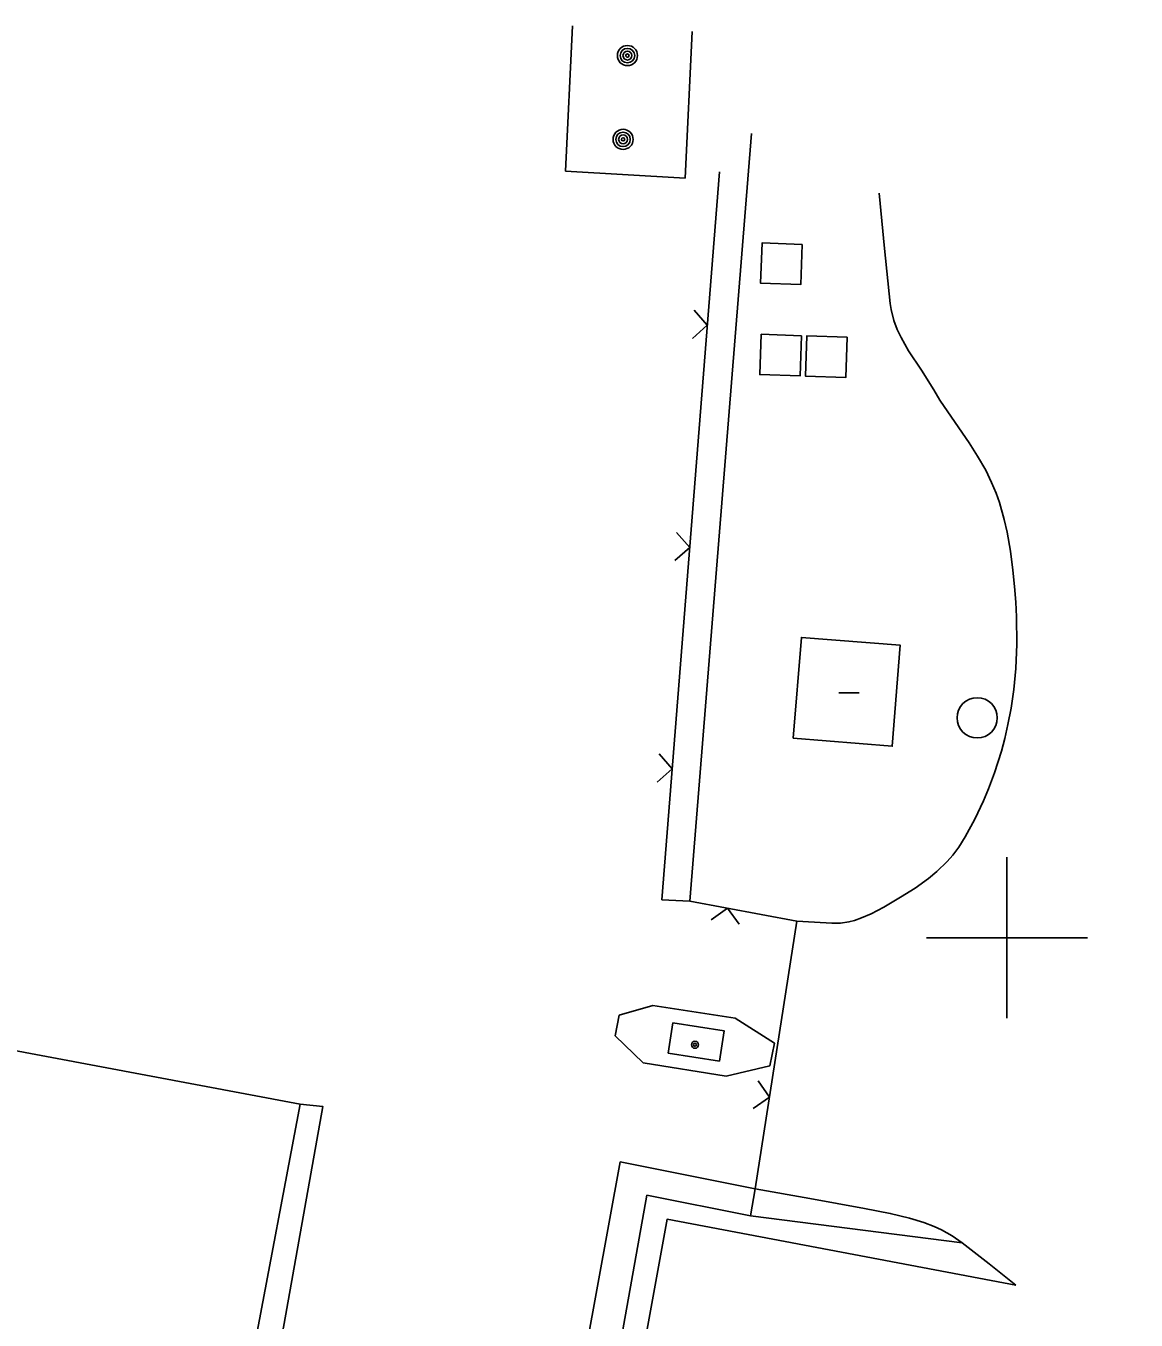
# Model space of a CAD drawing. Extents: x -469926 to -462499, y -1098642 to -1092733.
# Drawn here: x -466048.8 to -465993.6, y -1093819 to -1093754.7 of the extents above; entities that cross this region are included whole.
import ezdxf

# ---------------------------------------------------------------- set-up
doc = ezdxf.new("R2010")
doc.units = 0
for name, color, linetype in [('Vrstva 12', 7, 'Continuous'), ('Vrstva 13', 7, 'Continuous'), ('Vrstva 16', 7, 'Continuous'), ('Vrstva 42', 7, 'Continuous'), ('Vrstva 7', 7, 'Continuous'), ('Vrstva 8', 7, 'Continuous'), ('Vrstva 9', 7, 'Continuous')]:
    doc.layers.add(name, color=color, linetype=linetype)

msp = doc.modelspace()

# ---------------------------------------------------------------- linework, layer by layer
at = {"layer": 'Vrstva 12'}
msp.add_line((-466008.351, -1093787.827), (-466007.351, -1093787.827), dxfattribs=at)
for radius in [0.175, 0.075]:
    msp.add_circle((-466015.505, -1093805.322), radius, dxfattribs=at)
at = {"layer": 'Vrstva 13'}
for points in [[(-466010.172, -1093765.538), (-466010.245, -1093767.537), (-466012.244, -1093767.464), (-466012.171, -1093765.465)], [(-466010.21, -1093770.077), (-466010.283, -1093772.076), (-466012.282, -1093772.003), (-466012.209, -1093770.004)], [(-466007.941, -1093770.153), (-466008.014, -1093772.152), (-466010.013, -1093772.079), (-466009.94, -1093770.08)]]:
    msp.add_lwpolyline(points, close=True, dxfattribs=at)
for centre, radius in [((-466018.863, -1093756.15), 0.5), ((-466018.863, -1093756.15), 0.36), ((-466018.863, -1093756.15), 0.22), ((-466018.863, -1093756.15), 0.08), ((-466019.079, -1093760.316), 0.5), ((-466019.079, -1093760.316), 0.36), ((-466019.079, -1093760.316), 0.22), ((-466019.079, -1093760.316), 0.08), ((-466001.479, -1093789.069), 1)]:
    msp.add_circle(centre, radius, dxfattribs=at)
at = {"layer": 'Vrstva 16'}
for p, q in [((-466000, -1093800), (-466000, -1093796)), ((-466000, -1093800), (-466000, -1093796)), ((-466004, -1093800), (-465996, -1093800)), ((-466004, -1093800), (-465996, -1093800)), ((-466000, -1093800), (-466000, -1093804)), ((-466000, -1093800), (-466000, -1093804))]:
    msp.add_line(p, q, dxfattribs=at)
at = {"layer": 'Vrstva 42'}
for p, q in [((-466021.598, -1093754.674), (-466021.934, -1093761.9)), ((-466015.989, -1093762.238), (-466015.646, -1093754.951)), ((-466015.758, -1093798.176), (-466012.701, -1093760.03)), ((-466021.934, -1093761.9), (-466015.989, -1093762.238)), ((-466015.959, -1093783.051), (-466014.29, -1093761.936)), ((-466017.158, -1093798.12), (-466015.959, -1093783.051)), ((-466015.758, -1093798.176), (-466017.158, -1093798.12)), ((-466010.439, -1093799.178), (-466015.758, -1093798.176)), ((-466012.507, -1093812.478), (-466010.439, -1093799.178)), ((-466012.75, -1093813.82), (-466012.507, -1093812.478)), ((-466012.75, -1093813.82), (-466002.217, -1093815.163))]:
    msp.add_line(p, q, dxfattribs=at)
for points in [[(-466019.271, -1093803.848), (-466017.595, -1093803.363), (-466013.514, -1093804.002), (-466011.56, -1093805.238), (-466011.779, -1093806.365), (-466013.962, -1093806.889), (-466018.076, -1093806.21), (-466019.465, -1093804.871), (-466019.271, -1093803.848)], [(-466035.135, -1093808.277), (-466034, -1093808.395), (-466037.291, -1093826.802), (-466022.609, -1093829.674), (-466019.223, -1093811.143), (-466012.507, -1093812.478)], [(-466021.789, -1093834.633), (-466017.895, -1093812.799), (-466012.75, -1093813.82)], [(-466012.507, -1093812.478), (-466009.796, -1093812.969), (-466007.085, -1093813.46), (-466005.801, -1093813.706), (-466004.838, -1093813.936), (-466004.134, -1093814.154), (-466003.622, -1093814.35), (-466003.25, -1093814.519), (-466002.717, -1093814.814), (-466002.217, -1093815.163)], [(-465999.556, -1093817.262), (-466016.893, -1093813.993), (-466020.341, -1093832.947), (-465993.579, -1093837.656)], [(-466002.217, -1093815.163), (-466000.886, -1093816.212), (-465999.556, -1093817.262)]]:
    msp.add_lwpolyline(points, dxfattribs=at)
at = {"layer": 'Vrstva 7'}
for q in [(-466094.67, -1093797.084), (-466038.497, -1093826.163)]:
    msp.add_line((-466035.135, -1093808.277), q, dxfattribs=at)
for points in [[(-466010.619, -1093790.083), (-466005.703, -1093790.479), (-466005.299, -1093785.465), (-466010.215, -1093785.069), (-466010.619, -1093790.083)], [(-466016.598, -1093804.231), (-466014.052, -1093804.633), (-466014.289, -1093806.134), (-466016.835, -1093805.732), (-466016.598, -1093804.231)]]:
    msp.add_lwpolyline(points, dxfattribs=at)
at = {"layer": 'Vrstva 8'}
msp.add_lwpolyline([(-466006.358, -1093762.987), (-466006.08, -1093765.733), (-466005.803, -1093768.479), (-466005.761, -1093768.774), (-466005.624, -1093769.312), (-466005.45, -1093769.767), (-466005.265, -1093770.156), (-466004.886, -1093770.819), (-466004.25, -1093771.793), (-466003.634, -1093772.766), (-466003.327, -1093773.273), (-466002.758, -1093774.127), (-466001.881, -1093775.398), (-466001.456, -1093776.062), (-466001.054, -1093776.764), (-466000.761, -1093777.367), (-466000.542, -1093777.901), (-466000.376, -1093778.373), (-466000.138, -1093779.206), (-465999.995, -1093779.835), (-465999.829, -1093780.781), (-465999.702, -1093781.724), (-465999.616, -1093782.544), (-465999.556, -1093783.316), (-465999.519, -1093784.043), (-465999.508, -1093785.412), (-465999.562, -1093786.614), (-465999.664, -1093787.668), (-465999.797, -1093788.59), (-465999.949, -1093789.397), (-466000.111, -1093790.102), (-466000.276, -1093790.719), (-466000.616, -1093791.795), (-466000.919, -1093792.599), (-466001.172, -1093793.2), (-466001.598, -1093794.098), (-466002.08, -1093794.991), (-466002.396, -1093795.493), (-466002.692, -1093795.889), (-466002.965, -1093796.208), (-466003.479, -1093796.712), (-466003.892, -1093797.055), (-466004.56, -1093797.531), (-466005.286, -1093797.983), (-466006.119, -1093798.475), (-466006.746, -1093798.809), (-466007.222, -1093799.017), (-466007.583, -1093799.14), (-466007.858, -1093799.211), (-466008.276, -1093799.274), (-466008.704, -1093799.28), (-466009.572, -1093799.229), (-466010.439, -1093799.178)], dxfattribs=at)
at = {"layer": 'Vrstva 9'}
for p, q in [((-466021.598, -1093754.674), (-466021.934, -1093761.9)), ((-466015.989, -1093762.238), (-466015.646, -1093754.951)), ((-466015.758, -1093798.176), (-466012.701, -1093760.03)), ((-466021.934, -1093761.9), (-466015.989, -1093762.238)), ((-466015.959, -1093783.051), (-466014.29, -1093761.936)), ((-466014.892, -1093769.556), (-466015.545, -1093768.812)), ((-466014.892, -1093769.556), (-466015.545, -1093768.812)), ((-466015.636, -1093770.209), (-466014.892, -1093769.556)), ((-466015.636, -1093770.209), (-466014.892, -1093769.556)), ((-466015.765, -1093780.599), (-466016.418, -1093779.855)), ((-466015.765, -1093780.599), (-466016.418, -1093779.855)), ((-466016.509, -1093781.252), (-466015.765, -1093780.599)), ((-466016.509, -1093781.252), (-466015.765, -1093780.599)), ((-466017.158, -1093798.12), (-466015.959, -1093783.051)), ((-466016.64, -1093791.608), (-466017.293, -1093790.864)), ((-466016.64, -1093791.608), (-466017.293, -1093790.864)), ((-466017.384, -1093792.261), (-466016.64, -1093791.608)), ((-466017.384, -1093792.261), (-466016.64, -1093791.608)), ((-466015.758, -1093798.176), (-466017.158, -1093798.12)), ((-466010.439, -1093799.178), (-466015.758, -1093798.176)), ((-466013.893, -1093798.527), (-466014.693, -1093799.11)), ((-466013.893, -1093798.527), (-466014.693, -1093799.11)), ((-466013.31, -1093799.327), (-466013.893, -1093798.527)), ((-466013.31, -1093799.327), (-466013.893, -1093798.527)), ((-466012.507, -1093812.478), (-466010.439, -1093799.178)), ((-466011.799, -1093807.928), (-466012.365, -1093807.116)), ((-466011.799, -1093807.928), (-466012.365, -1093807.116)), ((-466012.611, -1093808.494), (-466011.799, -1093807.928)), ((-466012.611, -1093808.494), (-466011.799, -1093807.928)), ((-466012.75, -1093813.82), (-466012.507, -1093812.478)), ((-466012.75, -1093813.82), (-466002.217, -1093815.163))]:
    msp.add_line(p, q, dxfattribs=at)
for points in [[(-466019.271, -1093803.848), (-466017.595, -1093803.363), (-466013.514, -1093804.002), (-466011.56, -1093805.238), (-466011.779, -1093806.365), (-466013.962, -1093806.889), (-466018.076, -1093806.21), (-466019.465, -1093804.871), (-466019.271, -1093803.848)], [(-466035.135, -1093808.277), (-466034, -1093808.395), (-466037.291, -1093826.802), (-466022.609, -1093829.674), (-466019.223, -1093811.143), (-466012.507, -1093812.478)], [(-466021.789, -1093834.633), (-466017.895, -1093812.799), (-466012.75, -1093813.82)], [(-466012.507, -1093812.478), (-466009.796, -1093812.969), (-466007.085, -1093813.46), (-466005.801, -1093813.706), (-466004.838, -1093813.936), (-466004.134, -1093814.154), (-466003.622, -1093814.35), (-466003.25, -1093814.519), (-466002.717, -1093814.814), (-466002.217, -1093815.163)], [(-465999.556, -1093817.262), (-466016.893, -1093813.993), (-466020.341, -1093832.947), (-465993.579, -1093837.656)], [(-466002.217, -1093815.163), (-466000.886, -1093816.212), (-465999.556, -1093817.262)]]:
    msp.add_lwpolyline(points, dxfattribs=at)

doc.saveas('drawing.dxf')
